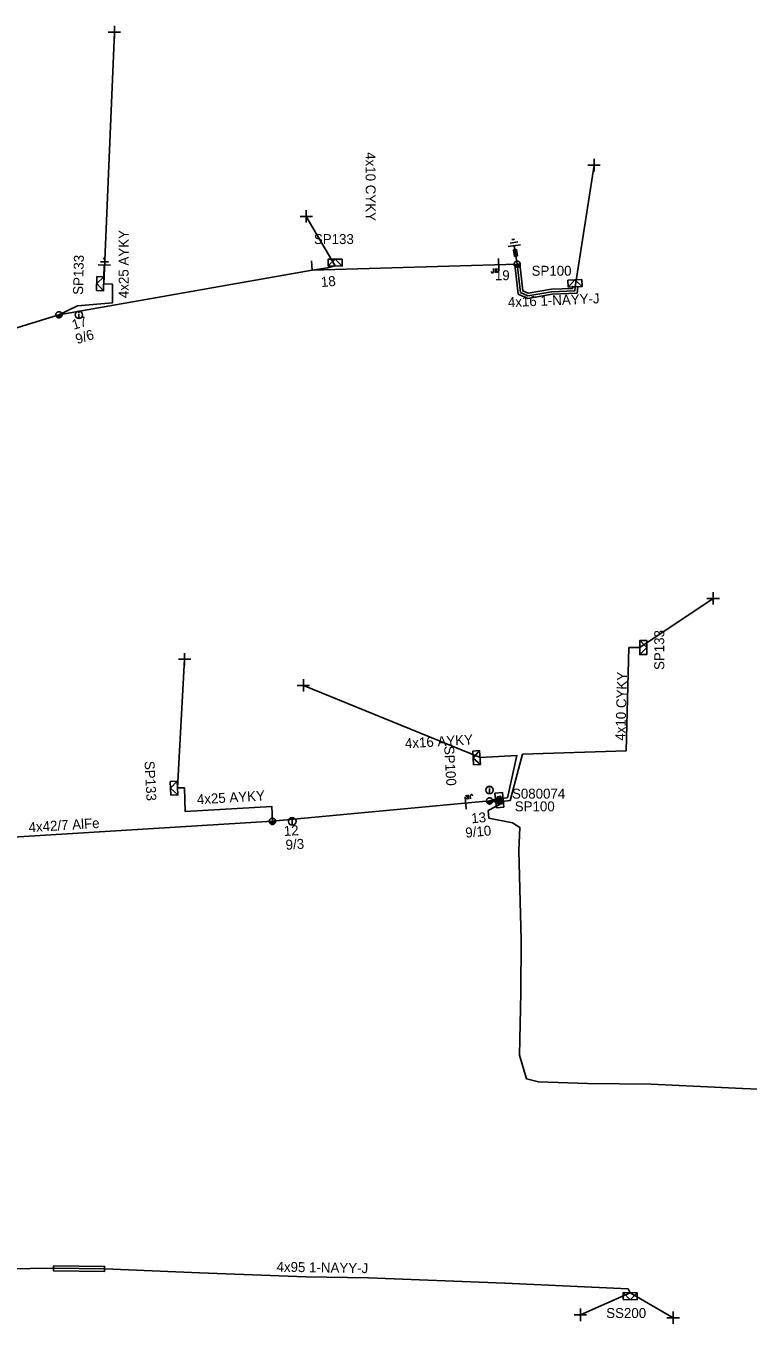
# Model space of a CAD drawing. Extents: x -748492 to -735633, y -1146251 to -1139940.
# Drawn here: x -740405.9 to -740333.4, y -1145476.8 to -1145346.4 of the extents above; entities that cross this region are included whole.
import ezdxf

# ---------------------------------------------------------------- set-up
doc = ezdxf.new("R2010")
doc.units = 0
for name, color, linetype in [('Vrstva 1', 7, 'Continuous'), ('Vrstva 10', 7, 'Continuous'), ('Vrstva 12', 7, 'Continuous'), ('Vrstva 13', 7, 'Continuous'), ('Vrstva 14', 7, 'Continuous'), ('Vrstva 15', 7, 'Continuous'), ('Vrstva 16', 7, 'Continuous'), ('Vrstva 18', 7, 'Continuous'), ('Vrstva 2', 7, 'Continuous'), ('Vrstva 20', 7, 'Continuous'), ('Vrstva 28', 7, 'Continuous'), ('Vrstva 29', 7, 'Continuous'), ('Vrstva 30', 7, 'Continuous'), ('Vrstva 31', 7, 'Continuous'), ('Vrstva 33', 7, 'Continuous'), ('Vrstva 34', 7, 'Continuous'), ('Vrstva 36', 7, 'Continuous'), ('Vrstva 5', 7, 'Continuous'), ('Vrstva 52', 7, 'Continuous'), ('Vrstva 54', 7, 'Continuous'), ('Vrstva 59', 7, 'Continuous'), ('Vrstva 6', 7, 'Continuous'), ('Vrstva 8', 7, 'Continuous'), ('Vrstva 9', 7, 'Continuous')]:
    doc.layers.add(name, color=color, linetype=linetype)

# ---------------------------------------------------------------- blocks, each defined once
blk = doc.blocks.new('NN440')
at = {"layer": 'Vrstva 2'}
for points in [[(0.63, 0), (0.63, 0.06), (0.62, 0.13), (0.6, 0.19), (0.58, 0.25), (0.55, 0.31), (0.51, 0.37), (0.47, 0.42), (0.42, 0.46), (0.37, 0.51), (0.32, 0.54), (0.26, 0.57), (0.2, 0.59), (0.13, 0.61), (0.07, 0.62), (0, 0.63), (-0.06, 0.62), (-0.13, 0.61), (-0.19, 0.59), (-0.26, 0.57), (-0.31, 0.54), (-0.37, 0.51), (-0.42, 0.46), (-0.47, 0.42), (-0.51, 0.37), (-0.54, 0.31), (-0.57, 0.25), (-0.6, 0.19), (-0.62, 0.13), (-0.63, 0.06), (-0.63, 0), (-0.63, -0.07), (-0.62, -0.14), (-0.6, -0.2), (-0.57, -0.26), (-0.54, -0.32), (-0.51, -0.37), (-0.47, -0.43), (-0.42, -0.47), (-0.37, -0.51), (-0.31, -0.55), (-0.26, -0.58), (-0.19, -0.6), (-0.13, -0.62), (-0.06, -0.63), (0, -0.63), (0.07, -0.63), (0.13, -0.62), (0.2, -0.6), (0.26, -0.58), (0.32, -0.55), (0.37, -0.51), (0.42, -0.47), (0.47, -0.43), (0.51, -0.37), (0.55, -0.32), (0.58, -0.26), (0.6, -0.2), (0.62, -0.14), (0.63, -0.07), (0.63, 0)], [(-0.63, 0), (0.63, 0)], [(-0.6, -0.18), (0.57, -0.18)], [(-0.51, -0.32), (0.5, -0.32)], [(-0.37, -0.47), (0.35, -0.47)]]:
    blk.add_lwpolyline(points, dxfattribs=at)
blk = doc.blocks.new('NN840')
at = {"layer": 'Vrstva 15'}
for points in [[(0, 0.62), (0, -0.63)], [(-0.75, -0.71), (-0.75, -0.66)], [(-0.73, -0.76), (-0.75, -0.71)], [(-0.66, -0.8), (-0.73, -0.76)], [(-0.63, -0.8), (-0.66, -0.8)], [(-0.56, -0.76), (-0.63, -0.8)], [(-0.54, -0.71), (-0.56, -0.76)], [(-0.54, -0.38), (-0.54, -0.71)], [(-0.33, -0.38), (-0.33, -0.8)], [(-0.33, -0.64), (-0.13, -0.38)], [(-0.26, -0.56), (-0.09, -0.8)]]:
    blk.add_lwpolyline(points, dxfattribs=at)
blk = doc.blocks.new('NN770')
at = {"layer": 'Vrstva 10'}
for p, q in [((0, 0.19), (0, 0.26)), ((0, -0.28), (0, 0.11))]:
    blk.add_line(p, q, dxfattribs=at)
blk.add_circle((0, -0.01), 0.375, dxfattribs=at)
blk = doc.blocks.new('NN800')
at = {"layer": 'Vrstva 1'}
for points in [[(-0.44, 0.44), (0.44, -0.44)], [(-0.44, -0.44), (0.44, 0.44)]]:
    blk.add_lwpolyline(points, dxfattribs=at)
blk = doc.blocks.new('NN820')
at = {"layer": 'Vrstva 13'}
for points in [[(0, 0), (0, -1.05)], [(-0.16, -0.81), (0.16, -0.81)], [(-0.16, -1.47), (-0.16, -0.81)], [(0, -1.05), (-0.06, -0.93)], [(0, -1.05), (0.06, -0.93)], [(0.16, -0.81), (0.16, -1.47)], [(0.16, -1.47), (-0.16, -1.47)], [(0, -1.47), (0, -1.87)]]:
    blk.add_lwpolyline(points, dxfattribs=at)
blk = doc.blocks.new('NN620')
at = {"layer": 'Vrstva 8'}
for points in [[(0.75, 0), (-0.75, 0)], [(-0.75, 0), (-0.75, -0.75)], [(0.75, -0.75), (0.75, 0)], [(-0.75, -0.75), (0.75, -0.75)], [(0.37, -0.18), (-0.38, -0.18)], [(-0.38, -0.18), (-0.38, -0.56)], [(-0.38, -0.56), (0.37, -0.56)], [(0.32, -0.23), (-0.33, -0.23)], [(-0.33, -0.23), (-0.33, -0.51)], [(-0.33, -0.51), (0.32, -0.51)], [(0.27, -0.27), (-0.28, -0.27)], [(-0.28, -0.27), (-0.28, -0.46)], [(-0.28, -0.46), (0.27, -0.46)], [(0.23, -0.32), (-0.23, -0.32)], [(-0.23, -0.32), (-0.23, -0.42)], [(-0.23, -0.42), (0.23, -0.42)], [(-0.19, -0.37), (0.19, -0.37)], [(0.23, -0.42), (0.23, -0.32)], [(0.27, -0.46), (0.27, -0.27)], [(0.32, -0.51), (0.32, -0.23)], [(0.37, -0.56), (0.37, -0.18)]]:
    blk.add_lwpolyline(points, dxfattribs=at)
blk = doc.blocks.new('NN630')
at = {"layer": 'Vrstva 9'}
for points in [[(0, -0.7), (-0.7, 0)], [(-0.7, -0.7), (-0.7, 0), (0.7, 0), (0.7, -0.7)], [(-0.7, -0.7), (0.7, -0.7)], [(0, -0.7), (0.7, 0)]]:
    blk.add_lwpolyline(points, dxfattribs=at)
blk = doc.blocks.new('NN810')
at = {"layer": 'Vrstva 14'}
for points in [[(0, -0.64), (0, -1.89)], [(0.63, -1.89), (-0.62, -1.89)], [(0.39, -2.2), (-0.4, -2.2)], [(0, -2.52), (-0.12, -2.52)], [(0.14, -2.52), (0, -2.52)]]:
    blk.add_lwpolyline(points, dxfattribs=at)
blk = doc.blocks.new('NN510')
at = {"layer": 'Vrstva 2'}
blk.add_lwpolyline([(0, 0), (0, 0.94)], dxfattribs=at)

msp = doc.modelspace()

# ---------------------------------------------------------------- linework, layer by layer
at = {"layer": 'Vrstva 1'}
for points in [[(-740445.8, -1145387.8), (-740423.47, -1145381.82), (-740402.63, -1145375.39), (-740377.18, -1145370.91), (-740356.58, -1145370.31)], [(-740448.31, -1145429.77), (-740421.93, -1145428.79), (-740381.18, -1145426.28), (-740359.35, -1145424.23)]]:
    msp.add_lwpolyline(points, dxfattribs=at)
at = {"layer": 'Vrstva 20'}
for points in [[(-740356.82, -1145370.34), (-740356.32, -1145370.28), (-740356.01, -1145372.98), (-740355.46, -1145373.22), (-740353.13, -1145372.83), (-740351.01, -1145372.74), (-740350.99, -1145372.55), (-740350.49, -1145372.6), (-740350.55, -1145373.22), (-740353.07, -1145373.33), (-740355.52, -1145373.74), (-740356.47, -1145373.32)], [(-740403.19, -1145470.93), (-740398.04, -1145471), (-740398.05, -1145471.5), (-740403.19, -1145471.43)]]:
    msp.add_lwpolyline(points, close=True, dxfattribs=at)
at = {"layer": 'Vrstva 5'}
for points in [[(-740359.35, -1145424.23), (-740358.02, -1145424.12)], [(-740408.14, -1145471.51), (-740407.83, -1145471.24), (-740403.19, -1145471.18), (-740398.03, -1145471.25), (-740388.51, -1145471.64), (-740377.83, -1145472.03), (-740371.51, -1145472.13), (-740357.81, -1145472.68), (-740345.43, -1145473.25), (-740345.21, -1145473.64)]]:
    msp.add_lwpolyline(points, dxfattribs=at)
at = {"layer": 'Vrstva 52'}
for points in [[(-740377.17, -1145370.9), (-740375.65, -1145370.67), (-740374.87, -1145370.49)], [(-740356.58, -1145370.3), (-740356.24, -1145373.15), (-740355.49, -1145373.48), (-740353.1, -1145373.08), (-740350.78, -1145372.98), (-740350.74, -1145372.58)], [(-740402.63, -1145375.39), (-740400.78, -1145374.49), (-740397.26, -1145374.2), (-740397.26, -1145372.3), (-740398.12, -1145372.27)], [(-740359.35, -1145424.23), (-740358.7, -1145424.37), (-740357.29, -1145424.18), (-740356.03, -1145419.55), (-740345.64, -1145419.2), (-740345.35, -1145408.83), (-740344.26, -1145408.83)], [(-740359.35, -1145424.23), (-740358.74, -1145424.05), (-740357.56, -1145423.92), (-740356.61, -1145419.66), (-740360.31, -1145419.88)], [(-740381.18, -1145426.28), (-740381.24, -1145424.78), (-740389.95, -1145425.29), (-740390.01, -1145422.93), (-740390.71, -1145422.93)], [(-740358.01, -1145424.44), (-740359.5, -1145425.21), (-740359.44, -1145425.96), (-740357.04, -1145426.42), (-740356.3, -1145426.9), (-740356.42, -1145429.2), (-740356.18, -1145438.19), (-740356.22, -1145443.51), (-740356.35, -1145449.79), (-740355.63, -1145452.16), (-740354.42, -1145452.46), (-740349.51, -1145452.62), (-740343.1, -1145452.7), (-740333.93, -1145453.13), (-740325.45, -1145453.46)]]:
    msp.add_lwpolyline(points, dxfattribs=at)
at = {"layer": 'Vrstva 59'}
for points in [[(-740398.12, -1145372.27), (-740397.06, -1145347)], [(-740350.74, -1145372.58), (-740348.85, -1145360.36)], [(-740374.87, -1145370.49), (-740377.78, -1145365.51)], [(-740344.26, -1145408.83), (-740336.88, -1145403.88)], [(-740390.7, -1145422.93), (-740390, -1145410)], [(-740360.31, -1145419.88), (-740378.06, -1145412.63)], [(-740345.21, -1145473.64), (-740350.22, -1145475.86)], [(-740345.21, -1145473.64), (-740340.9, -1145476.16)]]:
    msp.add_lwpolyline(points, dxfattribs=at)

# ---------------------------------------------------------------- block references
at = {"layer": 'Vrstva 13', "rotation": 5.121525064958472}
msp.add_blockref('NN510', (-740377.17, -1145370.9), dxfattribs=at)
at = {"layer": 'Vrstva 13'}
for p, xscale, yscale, rotation in [((-740356.58, -1145370.31), 0.49999999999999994, 0.5, 8.674783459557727), ((-740402.63, -1145375.39), 0.5, 0.5, 17.144830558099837), ((-740359.35, -1145424.23), 0.5, 0.5000000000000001, 5.361525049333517), ((-740381.18, -1145426.28), 0.5, 0.5, 3.527572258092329)]:
    msp.add_blockref('NN440', p, dxfattribs=dict(at, xscale=xscale, yscale=yscale, rotation=rotation))
at = {"layer": 'Vrstva 15'}
for p, rotation in [((-740356.58, -1145370.31), -171.32521667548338), ((-740398.12, -1145372.27), 178.62123887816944)]:
    msp.add_blockref('NN810', p, dxfattribs=dict(at, rotation=rotation))
at = {"layer": 'Vrstva 16', "rotation": -171.32521667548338}
msp.add_blockref('NN820', (-740356.58, -1145370.31), dxfattribs=at)
at = {"layer": 'Vrstva 18'}
for p, rotation in [((-740358.44, -1145370.36), 1.7464284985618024), ((-740361.76, -1145424.45), -174.6384749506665)]:
    msp.add_blockref('NN840', p, dxfattribs=dict(at, rotation=rotation))
at = {"layer": 'Vrstva 28', "rotation": 95.36152498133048}
msp.add_blockref('NN620', (-740358.74, -1145424.19), dxfattribs=at)
at = {"layer": 'Vrstva 31'}
for p, rotation in [((-740374.87, -1145370.49), 179.9117334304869), ((-740398.13, -1145372.27), -91.37876112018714), ((-740350.74, -1145372.58), -177.37390001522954), ((-740344.26, -1145408.83), 90), ((-740360.31, -1145419.88), -86.6280916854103), ((-740390.71, -1145422.93), -87.11447222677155), ((-740345.21, -1145473.64), -1.8110166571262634)]:
    msp.add_blockref('NN630', p, dxfattribs=dict(at, rotation=rotation))
at = {"layer": 'Vrstva 34'}
for p, rotation in [((-740397.06, -1145347), 45), ((-740348.85, -1145360.36), 45), ((-740377.78, -1145365.51), 44.99999995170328), ((-740336.88, -1145403.88), 45), ((-740390, -1145410), 45), ((-740378.06, -1145412.63), 45), ((-740350.22, -1145475.86), 45), ((-740340.9, -1145476.16), 44.99999995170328)]:
    msp.add_blockref('NN800', p, dxfattribs=dict(at, rotation=rotation))
at = {"layer": 'Vrstva 36'}
for p in [(-740400.63, -1145375.39), (-740359.36, -1145423.13), (-740379.18, -1145426.28)]:
    msp.add_blockref('NN770', p, dxfattribs=at)

# ---------------------------------------------------------------- texts
at = {"layer": 'Vrstva 12'}
for s, rotation, p in [('9/6', 17.145, (-740400.8, -1145378.35)), ('9/10', 5.362, (-740361.74, -1145427.93)), ('9/3', 3.528, (-740379.82, -1145429.14))]:
    msp.add_text(s, height=1, rotation=rotation, dxfattribs=at).set_placement(p)
at = {"layer": 'Vrstva 14'}
for s, rotation, p in [('18', 5.122, (-740376.26, -1145372.61)), ('17', 17.145, (-740401.15, -1145376.91)), ('13', 5.362, (-740361.15, -1145426.49)), ('12', 3.528, (-740380, -1145427.76))]:
    msp.add_text(s, height=1, rotation=rotation, dxfattribs=at).set_placement(p)
msp.add_text('19', height=1, dxfattribs=at).set_placement((-740358.82, -1145371.92))
at = {"layer": 'Vrstva 2'}
msp.add_text('4x42/7 AlFe', height=1, rotation=3.528, dxfattribs=at).set_placement((-740405.65, -1145427.38))
at = {"layer": 'Vrstva 29'}
msp.add_text('S080074', height=1, dxfattribs=at).set_placement((-740357.1, -1145424))
at = {"layer": 'Vrstva 30'}
msp.add_text('SP100', height=1, dxfattribs=at).set_placement((-740356.82, -1145425.28))
at = {"layer": 'Vrstva 33'}
for s, rotation, p in [('SP133', 359.912, (-740377.01, -1145368.28)), ('SP133', 88.621, (-740400.22, -1145373.4)), ('SP133', 90, (-740341.8, -1145411.08)), ('SP100', 273.372, (-740363.92, -1145418.73)), ('SP133', 272.886, (-740394.03, -1145420.24))]:
    msp.add_text(s, height=1, rotation=rotation, dxfattribs=at).set_placement(p)
for s, p in [('SP100', (-740355.13, -1145371.47)), ('SS200', (-740347.63, -1145476.18))]:
    msp.add_text(s, height=1, dxfattribs=at).set_placement(p)
at = {"layer": 'Vrstva 54'}
for s, rotation, p in [('4x10 CYKY', 270.229, (-740371.82, -1145359.06)), ('4x25 AYKY', 90, (-740395.63, -1145373.72)), ('4x16 1-NAYY-J', 2.468, (-740357.49, -1145374.63)), ('4x10 CYKY', 88.404, (-740345.72, -1145418.19)), ('4x16 AYKY', 3.372, (-740367.83, -1145418.95)), ('4x25 AYKY', 3.408, (-740388.74, -1145424.58))]:
    msp.add_text(s, height=1, rotation=rotation, dxfattribs=at).set_placement(p)
at = {"layer": 'Vrstva 6'}
msp.add_text('4x95 1-NAYY-J', height=1, rotation=359.093, dxfattribs=at).set_placement((-740380.77, -1145471.53))

doc.saveas('drawing.dxf')
